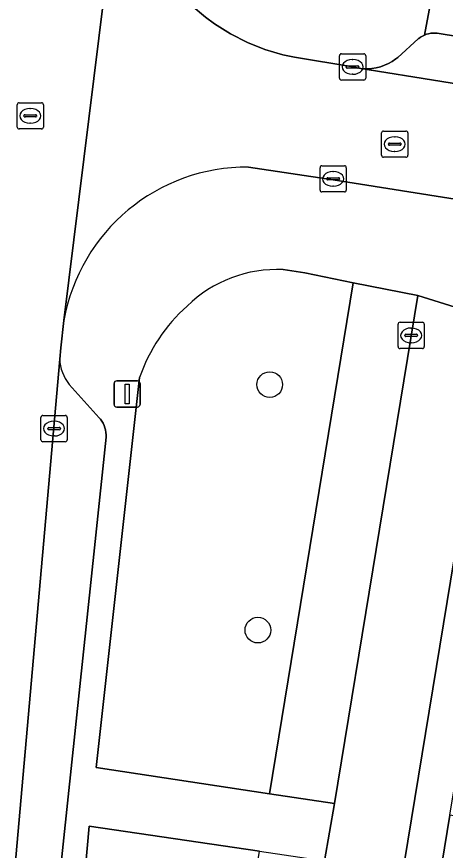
# Model space of a CAD drawing. Extents: x 160856 to 161310, y 384024 to 384878.
# Drawn here: x 161133.27 to 161149.61, y 384718.5 to 384750.28 of the extents above; entities that cross this region are included whole.
import ezdxf

# ---------------------------------------------------------------- set-up
doc = ezdxf.new("R2010")
doc.units = 0
for name, color, linetype in [('IMGEO_Boom', 7, 'Continuous'), ('IMGEO_Groenvoorziening', 7, 'Continuous'), ('IMGEO_Kolk', 7, 'Continuous'), ('IMGEO_Lichtmast', 7, 'Continuous'), ('IMGEO_Pand', 7, 'Continuous'), ('IMGEO_Parkeervlak_open', 7, 'Continuous'), ('IMGEO_Rijbaan_lokaal_open', 7, 'Continuous'), ('IMGEO_Rioolput', 7, 'Continuous'), ('IMGEO_Voetpad_open', 7, 'Continuous')]:
    doc.layers.add(name, color=color, linetype=linetype)

msp = doc.modelspace()

# ---------------------------------------------------------------- linework, layer by layer
at = {"layer": 'IMGEO_Boom'}
for centre in [(161142.915, 384736.253), (161142.462, 384726.896)]:
    msp.add_circle(centre, 0.489, dxfattribs=at)
at = {"layer": 'IMGEO_Groenvoorziening'}
for points in [[(161146.099, 384740.138), (161144.25, 384740.509), (161143.426, 384740.637)], [(161137.956, 384736.521), (161136.301, 384721.662), (161142.911, 384720.659), (161146.099, 384740.138)], [(161138.456, 384700.63), (161139.634, 384700.434), (161139.852, 384701.874), (161142.527, 384718.465), (161136.034, 384719.422), (161134.83, 384705.949)]]:
    msp.add_lwpolyline(points, dxfattribs=at)
msp.add_lwpolyline([(161142.911, 384720.659), (161145.383, 384720.284), (161148.552, 384739.645), (161146.099, 384740.138)], close=True, dxfattribs=at)
for centre, radius, start, end in [((161143.201, 384735.709), 4.933, 87.3845, 134.1421), ((161144.038, 384734.452), 6.424, 131.6917, 161.2098)]:
    msp.add_arc(centre, radius, start, end, dxfattribs=at)
at = {"layer": 'IMGEO_Kolk'}
for p, q in [((161145.571, 384747.937), (161145.571, 384748.789)), ((161145.646, 384748.863), (161146.498, 384748.863)), ((161146.059, 384748.643), (161146.084, 384748.643)), ((161146.572, 384748.789), (161146.572, 384747.937)), ((161145.83, 384748.357), (161145.83, 384748.369)), ((161146.268, 384748.32), (161145.87, 384748.32)), ((161145.873, 384748.406), (161146.271, 384748.406)), ((161146.314, 384748.369), (161146.314, 384748.357)), ((161146.082, 384748.083), (161146.057, 384748.083)), ((161146.498, 384747.863), (161145.646, 384747.863)), ((161144.831, 384743.67), (161144.831, 384744.522)), ((161144.906, 384744.596), (161145.758, 384744.596)), ((161145.832, 384744.522), (161145.832, 384743.67)), ((161145.133, 384744.139), (161145.531, 384744.139)), ((161145.319, 384744.376), (161145.344, 384744.376)), ((161145.09, 384744.09), (161145.09, 384744.102)), ((161145.528, 384744.053), (161145.13, 384744.053)), ((161145.342, 384743.816), (161145.317, 384743.816)), ((161145.574, 384744.102), (161145.574, 384744.09)), ((161145.758, 384743.596), (161144.906, 384743.596)), ((161147.804, 384737.703), (161147.804, 384738.555)), ((161147.879, 384738.629), (161148.731, 384738.629)), ((161148.292, 384738.409), (161148.317, 384738.409)), ((161148.805, 384738.555), (161148.805, 384737.703)), ((161148.063, 384738.123), (161148.063, 384738.135)), ((161148.501, 384738.086), (161148.103, 384738.086)), ((161148.106, 384738.172), (161148.504, 384738.172)), ((161148.547, 384738.135), (161148.547, 384738.123)), ((161148.315, 384737.849), (161148.29, 384737.849)), ((161148.731, 384737.629), (161147.879, 384737.629)), ((161134.196, 384734.152), (161134.196, 384735.004)), ((161134.271, 384735.078), (161135.123, 384735.078)), ((161135.197, 384735.004), (161135.197, 384734.152)), ((161134.455, 384734.572), (161134.455, 384734.584)), ((161134.498, 384734.621), (161134.896, 384734.621)), ((161134.684, 384734.858), (161134.709, 384734.858)), ((161134.939, 384734.584), (161134.939, 384734.572)), ((161134.893, 384734.535), (161134.495, 384734.535)), ((161134.707, 384734.298), (161134.682, 384734.298)), ((161135.123, 384734.078), (161134.271, 384734.078))]:
    msp.add_line(p, q, dxfattribs=at)
for points in [[(161145.571, 384747.937), (161145.571, 384748.789)], [(161145.646, 384748.863), (161146.498, 384748.863)], [(161146.572, 384748.789), (161146.572, 384747.937)], [(161146.498, 384747.863), (161145.646, 384747.863)], [(161144.831, 384743.67), (161144.831, 384744.522)], [(161144.906, 384744.596), (161145.758, 384744.596)], [(161145.832, 384744.522), (161145.832, 384743.67)], [(161145.758, 384743.596), (161144.906, 384743.596)], [(161147.804, 384737.703), (161147.804, 384738.555)], [(161147.879, 384738.629), (161148.731, 384738.629)], [(161148.805, 384738.555), (161148.805, 384737.703)], [(161148.731, 384737.629), (161147.879, 384737.629)], [(161134.196, 384734.152), (161134.196, 384735.004)], [(161134.271, 384735.078), (161135.123, 384735.078)], [(161135.197, 384735.004), (161135.197, 384734.152)], [(161135.123, 384734.078), (161134.271, 384734.078)]]:
    msp.add_lwpolyline(points, dxfattribs=at)
for centre, radius, start, end in [((161145.648, 384748.787), 0.0765, 91.552, 178.448), ((161145.648, 384748.787), 0.0765, 91.552, 178.448), ((161146.496, 384748.787), 0.0765, 1.552, 88.448), ((161146.496, 384748.787), 0.0765, 1.552, 88.448), ((161145.87, 384748.366), 0.0403, 85.8775, 175.7526), ((161145.867, 384748.356), 0.0366, 178.938, 274.7102), ((161146.271, 384748.363), 0.043, 264.8664, 352.4533), ((161146.275, 384748.368), 0.0386, 1.7309, 96.639), ((161145.648, 384747.939), 0.0765, 181.552, 268.448), ((161145.648, 384747.939), 0.0765, 181.552, 268.448), ((161146.496, 384747.939), 0.0765, 271.552, 358.448), ((161146.496, 384747.939), 0.0765, 271.552, 358.448), ((161144.908, 384744.52), 0.0765, 91.552, 178.448), ((161144.908, 384744.52), 0.0765, 91.552, 178.448), ((161145.756, 384744.52), 0.0765, 1.552, 88.448), ((161145.756, 384744.52), 0.0765, 1.552, 88.448), ((161145.13, 384744.099), 0.0403, 85.8775, 175.7526), ((161145.535, 384744.101), 0.0386, 1.7309, 96.639), ((161145.127, 384744.089), 0.0366, 178.938, 274.7102), ((161145.531, 384744.096), 0.043, 264.8664, 352.4533), ((161144.908, 384743.672), 0.0765, 181.552, 268.448), ((161144.908, 384743.672), 0.0765, 181.552, 268.448), ((161145.756, 384743.672), 0.0765, 271.552, 358.448), ((161145.756, 384743.672), 0.0765, 271.552, 358.448), ((161147.881, 384738.553), 0.0765, 91.552, 178.448), ((161147.881, 384738.553), 0.0765, 91.552, 178.448), ((161148.729, 384738.553), 0.0765, 1.552, 88.448), ((161148.729, 384738.553), 0.0765, 1.552, 88.448), ((161148.103, 384738.132), 0.0403, 85.8775, 175.7526), ((161148.1, 384738.122), 0.0366, 178.938, 274.7102), ((161148.504, 384738.129), 0.043, 264.8664, 352.4533), ((161148.508, 384738.134), 0.0386, 1.7309, 96.639), ((161147.881, 384737.705), 0.0765, 181.552, 268.448), ((161147.881, 384737.705), 0.0765, 181.552, 268.448), ((161148.729, 384737.705), 0.0765, 271.552, 358.448), ((161148.729, 384737.705), 0.0765, 271.552, 358.448), ((161134.273, 384735.002), 0.0765, 91.552, 178.448), ((161134.273, 384735.002), 0.0765, 91.552, 178.448), ((161135.121, 384735.002), 0.0765, 1.552, 88.448), ((161135.121, 384735.002), 0.0765, 1.552, 88.448), ((161134.495, 384734.581), 0.0403, 85.8775, 175.7526), ((161134.9, 384734.583), 0.0386, 1.7309, 96.639), ((161134.492, 384734.571), 0.0366, 178.938, 274.7102), ((161134.896, 384734.578), 0.043, 264.8664, 352.4533), ((161134.273, 384734.154), 0.0765, 181.552, 268.448), ((161134.273, 384734.154), 0.0765, 181.552, 268.448), ((161135.121, 384734.154), 0.0765, 271.552, 358.448), ((161135.121, 384734.154), 0.0765, 271.552, 358.448)]:
    msp.add_arc(centre, radius, start, end, dxfattribs=at)
for centre, major_axis, ratio, start_param, end_param in [((161146.058, 384748.363), (-0.387, 0.002), 0.722429, 4.712389, 7.853982), ((161146.083, 384748.363), (-0.39, 0.002), 0.717154, 1.570796, 4.712389), ((161145.318, 384744.096), (-0.387, 0.002), 0.722429, 4.712389, 7.853982), ((161145.343, 384744.096), (-0.39, 0.002), 0.717154, 1.570796, 4.712389), ((161148.291, 384738.129), (-0.387, 0.002), 0.722429, 4.712389, 7.853982), ((161148.316, 384738.129), (-0.39, 0.002), 0.717154, 1.570796, 4.712389), ((161134.683, 384734.578), (-0.387, 0.002), 0.722429, 4.712389, 7.853982), ((161134.708, 384734.578), (-0.39, 0.002), 0.717154, 1.570796, 4.712389)]:
    msp.add_ellipse(centre, major_axis=major_axis, ratio=ratio, start_param=start_param, end_param=end_param, dxfattribs=at)
at = {"layer": 'IMGEO_Lichtmast'}
for p, q in [((161136.982, 384735.499), (161136.982, 384736.299)), ((161136.982, 384736.299), (161136.982, 384735.499)), ((161137.082, 384736.399), (161137.872, 384736.399)), ((161137.872, 384736.399), (161137.082, 384736.399)), ((161137.972, 384736.299), (161137.972, 384735.499)), ((161137.972, 384735.499), (161137.972, 384736.299)), ((161137.872, 384735.399), (161137.082, 384735.399)), ((161137.082, 384735.399), (161137.872, 384735.399))]:
    msp.add_line(p, q, dxfattribs=at)
msp.add_lwpolyline([(161137.402, 384736.274), (161137.552, 384736.274), (161137.552, 384735.524), (161137.402, 384735.524), (161137.402, 384736.274)], dxfattribs=at)
for centre, start, end in [((161137.082, 384736.299), 90, 180), ((161137.082, 384736.299), 90, 180), ((161137.872, 384736.299), 0, 90), ((161137.872, 384736.299), 360, 90), ((161137.082, 384735.499), 180, 270), ((161137.082, 384735.499), 180, 270), ((161137.872, 384735.499), 270, 0), ((161137.872, 384735.499), 270, 0)]:
    msp.add_arc(centre, 0.1, start, end, dxfattribs=at)
at = {"layer": 'IMGEO_Pand'}
msp.add_lwpolyline([(161149.782, 384719.846), (161148.768, 384713.699), (161159.018, 384712.008), (161160.032, 384718.155)], close=True, dxfattribs=at)
at = {"layer": 'IMGEO_Parkeervlak_open'}
for points in [[(161153.319, 384748.994), (161149.301, 384749.647), (161149.218, 384749.654), (161149.134, 384749.653), (161149.051, 384749.645), (161148.969, 384749.629), (161148.889, 384749.607), (161148.811, 384749.577), (161148.736, 384749.54), (161148.664, 384749.497), (161148.597, 384749.447), (161148.575, 384749.429), (161147.79, 384748.724), (161147.722, 384748.67), (161147.586, 384748.575), (161147.442, 384748.493), (161147.292, 384748.424), (161147.135, 384748.369), (161146.975, 384748.328), (161146.811, 384748.302), (161146.646, 384748.29), (161146.48, 384748.293), (161146.315, 384748.311), (161165.289, 384745.267)], [(161134.909, 384737.229), (161132.216, 384706.852), (161132.281, 384707.27), (161132.384, 384707.682), (161132.523, 384708.084), (161132.697, 384708.472), (161132.905, 384708.842), (161133.8, 384709.628), (161133.869, 384709.695), (161133.932, 384709.768), (161133.988, 384709.846), (161134.038, 384709.929), (161134.079, 384710.016), (161134.112, 384710.106), (161134.138, 384710.199), (161134.155, 384710.293), (161134.158, 384710.321), (161136.264, 384730.269)], [(161136.264, 384730.269), (161136.681, 384734.25), (161136.681, 384734.342), (161136.673, 384734.433), (161136.657, 384734.524), (161136.632, 384734.612), (161136.6, 384734.698), (161136.56, 384734.781), (161136.513, 384734.86), (161136.46, 384734.934), (161136.415, 384734.987), (161135.266, 384736.263)]]:
    msp.add_lwpolyline(points, dxfattribs=at)
msp.add_arc((161136.579, 384737.297), 1.671, 182.3372, 218.2279, dxfattribs=at)
at = {"layer": 'IMGEO_Rijbaan_lokaal_open'}
for points in [[(161132.216, 384706.852), (161134.909, 384737.229), (161134.947, 384737.659), (161135.071, 384738.699), (161137.359, 384757.16), (161137.441, 384757.872), (161138.061, 384762.728), (161147.796, 384807.819)], [(161146.315, 384748.311), (161146.075, 384748.362), (161143.854, 384748.73), (161143.416, 384748.826), (161142.728, 384749.031), (161142.062, 384749.296), (161141.422, 384749.62), (161140.813, 384750), (161140.462, 384750.255), (161139.915, 384750.718), (161139.411, 384751.227), (161138.954, 384751.779), (161138.549, 384752.37), (161138.198, 384752.995), (161137.904, 384753.648), (161137.67, 384754.326), (161137.498, 384755.021), (161137.388, 384755.729), (161137.341, 384756.444), (161137.359, 384757.16), (161135.071, 384738.699)], [(161142.104, 384744.542), (161145.33, 384744.057), (161150.539, 384743.231), (161164.665, 384740.914), (161165.217, 384740.817), (161165.949, 384745.179), (161165.607, 384745.212), (161165.289, 384745.267), (161146.315, 384748.311)]]:
    msp.add_lwpolyline(points, dxfattribs=at)
msp.add_arc((161142.035, 384737.471), 7.071, 89.44, 169.9994, dxfattribs=at)
at = {"layer": 'IMGEO_Rioolput'}
for p, q in [((161133.364, 384746.997), (161134.216, 384746.997)), ((161133.289, 384746.071), (161133.289, 384746.923)), ((161133.777, 384746.777), (161133.802, 384746.777)), ((161134.29, 384746.923), (161134.29, 384746.071)), ((161133.548, 384746.491), (161133.548, 384746.503)), ((161133.986, 384746.454), (161133.588, 384746.454)), ((161133.591, 384746.54), (161133.989, 384746.54)), ((161134.032, 384746.503), (161134.032, 384746.491)), ((161133.8, 384746.217), (161133.775, 384746.217)), ((161134.216, 384745.997), (161133.364, 384745.997)), ((161147.176, 384744.993), (161147.176, 384745.845)), ((161147.251, 384745.919), (161148.103, 384745.919)), ((161147.664, 384745.699), (161147.689, 384745.699)), ((161148.177, 384745.845), (161148.177, 384744.993)), ((161147.435, 384745.413), (161147.435, 384745.425)), ((161147.478, 384745.462), (161147.876, 384745.462)), ((161147.919, 384745.425), (161147.919, 384745.413)), ((161147.873, 384745.376), (161147.475, 384745.376)), ((161147.687, 384745.139), (161147.662, 384745.139)), ((161148.103, 384744.919), (161147.251, 384744.919))]:
    msp.add_line(p, q, dxfattribs=at)
for points in [[(161133.364, 384746.997), (161134.216, 384746.997)], [(161133.289, 384746.071), (161133.289, 384746.923)], [(161134.29, 384746.923), (161134.29, 384746.071)], [(161134.216, 384745.997), (161133.364, 384745.997)], [(161147.176, 384744.993), (161147.176, 384745.845)], [(161147.251, 384745.919), (161148.103, 384745.919)], [(161148.177, 384745.845), (161148.177, 384744.993)], [(161148.103, 384744.919), (161147.251, 384744.919)]]:
    msp.add_lwpolyline(points, dxfattribs=at)
for centre, radius, start, end in [((161133.366, 384746.921), 0.0765, 91.552, 178.448), ((161133.366, 384746.921), 0.0765, 91.552, 178.448), ((161134.214, 384746.921), 0.0765, 1.552, 88.448), ((161134.214, 384746.921), 0.0765, 1.552, 88.448), ((161133.588, 384746.5), 0.0403, 85.8775, 175.7526), ((161133.585, 384746.49), 0.0366, 178.938, 274.7102), ((161133.989, 384746.497), 0.043, 264.8664, 352.4533), ((161133.993, 384746.502), 0.0386, 1.7309, 96.639), ((161133.366, 384746.073), 0.0765, 181.552, 268.448), ((161133.366, 384746.073), 0.0765, 181.552, 268.448), ((161134.214, 384746.073), 0.0765, 271.552, 358.448), ((161134.214, 384746.073), 0.0765, 271.552, 358.448), ((161147.253, 384745.843), 0.0765, 91.552, 178.448), ((161147.253, 384745.843), 0.0765, 91.552, 178.448), ((161148.101, 384745.843), 0.0765, 1.552, 88.448), ((161148.101, 384745.843), 0.0765, 1.552, 88.448), ((161147.475, 384745.422), 0.0403, 85.8775, 175.7526), ((161147.472, 384745.412), 0.0366, 178.938, 274.7102), ((161147.876, 384745.419), 0.043, 264.8664, 352.4533), ((161147.88, 384745.424), 0.0386, 1.7309, 96.639), ((161147.253, 384744.995), 0.0765, 181.552, 268.448), ((161147.253, 384744.995), 0.0765, 181.552, 268.448), ((161148.101, 384744.995), 0.0765, 271.552, 358.448), ((161148.101, 384744.995), 0.0765, 271.552, 358.448)]:
    msp.add_arc(centre, radius, start, end, dxfattribs=at)
for centre, major_axis, ratio, start_param, end_param in [((161133.776, 384746.497), (-0.387, 0.002), 0.722429, 4.712389, 7.853982), ((161133.801, 384746.497), (-0.39, 0.002), 0.717154, 1.570796, 4.712389), ((161147.663, 384745.419), (-0.387, 0.002), 0.722429, 4.712389, 7.853982), ((161147.688, 384745.419), (-0.39, 0.002), 0.717154, 1.570796, 4.712389)]:
    msp.add_ellipse(centre, major_axis=major_axis, ratio=ratio, start_param=start_param, end_param=end_param, dxfattribs=at)
at = {"layer": 'IMGEO_Voetpad_open'}
for points in [[(161182.508, 384755.488), (161177.774, 384753.546), (161173.04, 384751.605), (161169.125, 384750), (161166.925, 384749.098), (161165.374, 384749.437), (161162.793, 384750), (161160.248, 384750.556), (161154.964, 384751.709), (161153.86, 384751.95), (161149.43, 384752.917), (161148.811, 384749.577), (161148.889, 384749.607), (161148.969, 384749.629), (161149.051, 384749.645), (161149.134, 384749.653), (161149.218, 384749.654), (161149.301, 384749.647), (161153.319, 384748.994), (161162.18, 384747.553)], [(161139.915, 384750.718), (161140.462, 384750.255), (161140.813, 384750), (161141.422, 384749.62), (161142.062, 384749.296), (161142.728, 384749.031), (161143.416, 384748.826), (161143.854, 384748.73), (161146.075, 384748.362), (161146.315, 384748.311), (161146.48, 384748.293), (161146.646, 384748.29), (161146.811, 384748.302), (161146.975, 384748.328), (161147.135, 384748.369), (161147.292, 384748.424), (161147.442, 384748.493), (161147.586, 384748.575), (161147.722, 384748.67), (161147.79, 384748.724), (161148.575, 384749.429), (161148.597, 384749.447), (161148.664, 384749.497), (161148.736, 384749.54), (161148.811, 384749.577), (161149.43, 384752.917)], [(161151.791, 384742.308), (161151.68, 384742.466), (161151.555, 384742.614), (161151.418, 384742.75), (161151.269, 384742.873), (161151.109, 384742.982), (161150.941, 384743.077), (161150.765, 384743.156), (161150.582, 384743.219), (161150.539, 384743.231), (161145.33, 384744.057), (161142.104, 384744.542)], [(161143.426, 384740.637), (161144.25, 384740.509), (161146.099, 384740.138), (161148.552, 384739.645), (161151.443, 384738.748), (161152.053, 384741.885), (161151.791, 384742.308)], [(161135.071, 384738.699), (161134.947, 384737.659), (161134.909, 384737.229)], [(161134.83, 384705.949), (161136.034, 384719.422), (161142.527, 384718.465), (161145.001, 384718.101), (161145.383, 384720.284), (161142.911, 384720.659), (161136.301, 384721.662), (161137.956, 384736.521)], [(161135.266, 384736.263), (161136.415, 384734.987), (161136.46, 384734.934), (161136.513, 384734.86), (161136.56, 384734.781), (161136.6, 384734.698), (161136.632, 384734.612), (161136.657, 384734.524), (161136.673, 384734.433), (161136.681, 384734.342), (161136.681, 384734.25), (161136.264, 384730.269), (161134.158, 384710.321)]]:
    msp.add_lwpolyline(points, dxfattribs=at)
for points in [[(161151.443, 384738.748), (161148.552, 384739.645), (161145.383, 384720.284), (161145.001, 384718.101), (161142.765, 384703.663), (161142.471, 384701.916), (161145.313, 384701.438)], [(161148.768, 384713.699), (161149.782, 384719.846), (161150.796, 384725.993), (161151.814, 384732.164), (161152.849, 384738.436), (161151.443, 384738.748), (161145.313, 384701.438), (161146.719, 384701.281), (161147.754, 384707.552)]]:
    msp.add_lwpolyline(points, close=True, dxfattribs=at)
for centre, radius, start, end in [((161142.035, 384737.471), 7.071, 89.44, 169.9994), ((161143.201, 384735.709), 4.933, 87.3845, 134.1421), ((161144.038, 384734.452), 6.424, 131.6917, 161.2098), ((161136.579, 384737.297), 1.671, 182.3372, 218.2279)]:
    msp.add_arc(centre, radius, start, end, dxfattribs=at)

doc.saveas('drawing.dxf')
